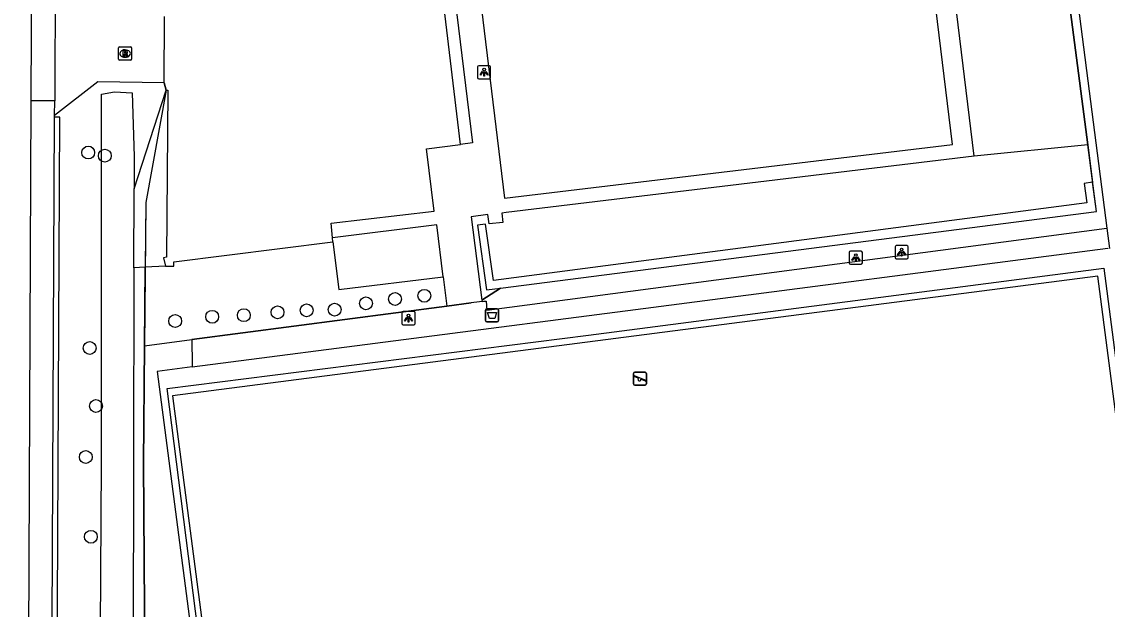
# Model space of a CAD drawing. Extents: x 162157 to 163165, y 378998 to 380775.
# Drawn here: x 162162.5 to 162245.2, y 379988.9 to 380033.7 of the extents above; entities that cross this region are included whole.
import ezdxf

# ---------------------------------------------------------------- set-up
doc = ezdxf.new("R2010")
doc.units = 0
for name, color, linetype in [('IMGEO_Afvalbak', 7, 'Continuous'), ('IMGEO_Berm_open', 7, 'Continuous'), ('IMGEO_Boom', 7, 'Continuous'), ('IMGEO_Gemengd_bos', 7, 'Continuous'), ('IMGEO_Groenvoorziening', 7, 'Continuous'), ('IMGEO_Haag', 7, 'Continuous'), ('IMGEO_Hek', 7, 'Continuous'), ('IMGEO_Lichtpunt', 7, 'Continuous'), ('IMGEO_Pand', 7, 'Continuous'), ('IMGEO_Parkeervlak_gesloten', 7, 'Continuous'), ('IMGEO_Rijbaan_lokaal_gesloten', 7, 'Continuous'), ('IMGEO_Rijbaan_lokaal_open', 7, 'Continuous'), ('IMGEO_Rioolput', 7, 'Continuous'), ('IMGEO_Speelvoorziening', 7, 'Continuous'), ('IMGEO_Voetpad_open', 7, 'Continuous'), ('IMGEO_Waterloop', 7, 'Continuous')]:
    doc.layers.add(name, color=color, linetype=linetype)

msp = doc.modelspace()

# ---------------------------------------------------------------- linework, layer by layer
at = {"layer": 'IMGEO_Afvalbak'}
for p, q in [((162197.787, 380010.882), (162197.787, 380011.682)), ((162197.787, 380011.682), (162197.787, 380010.882)), ((162197.887, 380011.782), (162198.677, 380011.782)), ((162198.677, 380011.782), (162197.887, 380011.782)), ((162198.777, 380011.682), (162198.777, 380010.882)), ((162198.777, 380010.882), (162198.777, 380011.682)), ((162198.677, 380010.782), (162197.887, 380010.782)), ((162197.887, 380010.782), (162198.677, 380010.782))]:
    msp.add_line(p, q, dxfattribs=at)
msp.add_lwpolyline([(162197.93, 380011.496), (162198.634, 380011.496), (162198.485, 380011.026), (162198.079, 380011.026), (162197.93, 380011.496)], dxfattribs=at)
for centre, start, end in [((162197.887, 380011.682), 90, 180), ((162197.887, 380011.682), 90, 180), ((162198.677, 380011.682), 0, 90), ((162198.677, 380011.682), 360, 90), ((162197.887, 380010.882), 180, 270), ((162197.887, 380010.882), 180, 270), ((162198.677, 380010.882), 270, 0), ((162198.677, 380010.882), 270, 0)]:
    msp.add_arc(centre, 0.1, start, end, dxfattribs=at)
at = {"layer": 'IMGEO_Berm_open'}
msp.add_lwpolyline([(162164.255, 379877.708), (162164.654, 379877.706), (162165.352, 380026.39), (162164.96, 380026.391)], dxfattribs=at)
at = {"layer": 'IMGEO_Boom'}
for centre in [(162167.519, 380023.687), (162168.784, 380023.445), (162188.681, 380012.188), (162190.894, 380012.517), (162193.131, 380012.769), (162181.944, 380011.51), (162184.155, 380011.66), (162186.288, 380011.71), (162174.141, 380010.844), (162176.964, 380011.165), (162179.377, 380011.287), (162167.635, 380008.781), (162168.109, 380004.36), (162167.331, 380000.475), (162167.721, 379994.394)]:
    msp.add_circle(centre, 0.489, dxfattribs=at)
at = {"layer": 'IMGEO_Gemengd_bos'}
for points in [[(162227.321, 380135.536), (162227.515, 380134.044), (162229.358, 380134.284), (162243.661, 380024.268)], [(162243.661, 380024.268), (162235.016, 380023.417)]]:
    msp.add_lwpolyline(points, dxfattribs=at)
at = {"layer": 'IMGEO_Groenvoorziening'}
for points in [[(162171.01, 380020.918), (162173.455, 380028.431)], [(162173.455, 380028.431), (162171.902, 380019.877), (162171.86, 380014.943)], [(162243.661, 380024.268), (162244.031, 380021.42)], [(162197.532, 380012.327), (162197.662, 380012.344), (162197.836, 380012.367), (162197.885, 380011.673), (162245.114, 380017.929)], [(162171.86, 380014.943), (162170.998, 380014.904)], [(162171.808, 380008.955), (162171.86, 380014.943)], [(162173.418, 380015.013), (162171.86, 380014.943)], [(162198.937, 380013.358), (162197.518, 380012.428)], [(162194.843, 380011.975), (162175.401, 380009.426)], [(162171.808, 380008.955), (162175.401, 380009.426)], [(162175.401, 380009.426), (162175.442, 380007.541), (162175.446, 380007.35)], [(162171.372, 379872.803), (162171.462, 379881.893), (162171.583, 379944.317), (162171.828, 379985.206), (162171.731, 380000), (162171.808, 380008.955)]]:
    msp.add_lwpolyline(points, dxfattribs=at)
at = {"layer": 'IMGEO_Haag'}
for points in [[(162244.031, 380021.42), (162243.399, 380021.339), (162243.601, 380019.852), (162198.385, 380013.944), (162197.781, 380018.239), (162197.184, 380018.162), (162197.868, 380013.221), (162198.937, 380013.358)], [(162198.937, 380013.358), (162244.322, 380019.185), (162244.031, 380021.42)]]:
    msp.add_lwpolyline(points, dxfattribs=at)
at = {"layer": 'IMGEO_Hek'}
for points in [[(162243.661, 380024.268), (162229.358, 380134.284), (162227.515, 380134.044), (162227.321, 380135.536)], [(162173.455, 380028.431), (162171.902, 380019.877), (162171.808, 380008.955)], [(162173.295, 380028.997), (162173.455, 380028.431)], [(162198.937, 380013.358), (162244.322, 380019.185), (162243.661, 380024.268)], [(162173.533, 380005.695), (162205.626, 380009.771), (162244.888, 380014.872), (162258.844, 379907.693), (162184.422, 379897.986)], [(162197.518, 380012.428), (162198.937, 380013.358)], [(162175.401, 380009.426), (162194.843, 380011.975)], [(162194.843, 380011.975), (162196.698, 380012.218)], [(162171.808, 380008.955), (162175.401, 380009.426)], [(162171.808, 380008.955), (162171.731, 380000), (162171.828, 379985.206), (162171.583, 379944.317), (162171.462, 379881.893), (162171.013, 379836.469), (162171.864, 379834.863)], [(162184.422, 379897.986), (162181.637, 379918.928), (162184.585, 379919.35), (162180.193, 379953.386), (162173.533, 380005.695)]]:
    msp.add_lwpolyline(points, dxfattribs=at)
at = {"layer": 'IMGEO_Lichtpunt'}
for p, q in [((162197.181, 380030.214), (162197.181, 380029.407)), ((162197.181, 380030.214), (162197.181, 380029.407)), ((162198.083, 380030.309), (162197.275, 380030.309)), ((162198.083, 380030.309), (162197.275, 380030.309)), ((162198.177, 380029.407), (162198.177, 380030.214)), ((162198.177, 380029.407), (162198.177, 380030.214)), ((162197.275, 380029.313), (162198.083, 380029.313)), ((162197.275, 380029.313), (162198.083, 380029.313)), ((162225.499, 380016.077), (162225.499, 380015.27)), ((162225.499, 380016.077), (162225.499, 380015.27)), ((162226.401, 380016.172), (162225.593, 380016.172)), ((162226.401, 380016.172), (162225.593, 380016.172)), ((162226.495, 380015.27), (162226.495, 380016.077)), ((162226.495, 380015.27), (162226.495, 380016.077)), ((162228.99, 380016.495), (162228.99, 380015.688)), ((162228.99, 380016.495), (162228.99, 380015.688)), ((162229.892, 380016.59), (162229.084, 380016.59)), ((162229.892, 380016.59), (162229.084, 380016.59)), ((162229.986, 380015.688), (162229.986, 380016.495)), ((162229.986, 380015.688), (162229.986, 380016.495)), ((162225.593, 380015.176), (162226.401, 380015.176)), ((162225.593, 380015.176), (162226.401, 380015.176)), ((162229.084, 380015.594), (162229.892, 380015.594)), ((162229.084, 380015.594), (162229.892, 380015.594)), ((162191.42, 380011.466), (162191.42, 380010.659)), ((162191.42, 380011.466), (162191.42, 380010.659)), ((162192.322, 380011.561), (162191.514, 380011.561)), ((162192.322, 380011.561), (162191.514, 380011.561)), ((162192.416, 380010.659), (162192.416, 380011.466)), ((162192.416, 380010.659), (162192.416, 380011.466)), ((162191.514, 380010.565), (162192.322, 380010.565)), ((162191.514, 380010.565), (162192.322, 380010.565))]:
    msp.add_line(p, q, dxfattribs=at)
for points in [[(162197.555, 380029.878), (162197.594, 380029.85), (162197.406, 380029.588), (162197.368, 380029.615), (162197.555, 380029.878)], [(162197.657, 380029.83), (162197.704, 380029.83), (162197.704, 380029.508), (162197.657, 380029.508), (162197.657, 380029.83)], [(162197.767, 380029.85), (162197.805, 380029.877), (162197.992, 380029.615), (162197.953, 380029.587), (162197.767, 380029.85)], [(162229.364, 380016.159), (162229.403, 380016.131), (162229.215, 380015.869), (162229.177, 380015.896), (162229.364, 380016.159)], [(162229.466, 380016.111), (162229.513, 380016.111), (162229.513, 380015.789), (162229.466, 380015.789), (162229.466, 380016.111)], [(162229.576, 380016.131), (162229.614, 380016.158), (162229.801, 380015.896), (162229.762, 380015.868), (162229.576, 380016.131)], [(162225.873, 380015.741), (162225.912, 380015.713), (162225.724, 380015.451), (162225.686, 380015.478), (162225.873, 380015.741)], [(162225.975, 380015.693), (162226.022, 380015.693), (162226.022, 380015.371), (162225.975, 380015.371), (162225.975, 380015.693)], [(162226.085, 380015.713), (162226.123, 380015.74), (162226.31, 380015.478), (162226.271, 380015.45), (162226.085, 380015.713)], [(162191.794, 380011.13), (162191.833, 380011.102), (162191.645, 380010.84), (162191.607, 380010.867), (162191.794, 380011.13)], [(162191.896, 380011.082), (162191.943, 380011.082), (162191.943, 380010.76), (162191.896, 380010.76), (162191.896, 380011.082)], [(162192.006, 380011.102), (162192.044, 380011.129), (162192.231, 380010.867), (162192.192, 380010.839), (162192.006, 380011.102)]]:
    msp.add_lwpolyline(points, dxfattribs=at)
for centre in [(162197.68, 380030.012), (162225.998, 380015.875), (162229.489, 380016.293), (162191.919, 380011.264)]:
    msp.add_circle(centre, 0.0994, dxfattribs=at)
for centre, start, end in [((162197.275, 380030.214), 90, 180), ((162197.275, 380030.214), 90, 180), ((162198.083, 380030.214), 0, 90), ((162198.083, 380030.214), 0, 90), ((162197.275, 380029.407), 180, 270), ((162197.275, 380029.407), 180, 270), ((162198.083, 380029.407), 270, 0), ((162198.083, 380029.407), 270, 360), ((162225.593, 380016.077), 90, 180), ((162225.593, 380016.077), 90, 180), ((162226.401, 380016.077), 0, 90), ((162226.401, 380016.077), 0, 90), ((162229.084, 380016.495), 90, 180), ((162229.084, 380016.495), 90, 180), ((162229.892, 380016.495), 0, 90), ((162229.892, 380016.495), 0, 90), ((162225.593, 380015.27), 180, 270), ((162225.593, 380015.27), 180, 270), ((162226.401, 380015.27), 270, 0), ((162226.401, 380015.27), 270, 360), ((162229.084, 380015.688), 180, 270), ((162229.084, 380015.688), 180, 270), ((162229.892, 380015.688), 270, 0), ((162229.892, 380015.688), 270, 360), ((162191.514, 380011.466), 90, 180), ((162191.514, 380011.466), 90, 180), ((162192.322, 380011.466), 0, 90), ((162192.322, 380011.466), 0, 90), ((162191.514, 380010.659), 180, 270), ((162191.514, 380010.659), 180, 270), ((162192.322, 380010.659), 270, 0), ((162192.322, 380010.659), 270, 360)]:
    msp.add_arc(centre, 0.0946, start, end, dxfattribs=at)
at = {"layer": 'IMGEO_Pand'}
for points in [[(162194.569, 380014.206), (162194.08, 380018.188), (162186.126, 380017.197)], [(162186.163, 380016.889), (162186.126, 380017.197)], [(162186.163, 380016.889), (162186.599, 380013.238), (162194.569, 380014.206)]]:
    msp.add_lwpolyline(points, dxfattribs=at)
at = {"layer": 'IMGEO_Parkeervlak_gesloten'}
for points in [[(162195.887, 380024.305), (162192.047, 380056.41)], [(162173.455, 380028.431), (162173.572, 380028.43), (162173.476, 380015.701), (162173.259, 380015.657), (162173.418, 380015.013)], [(162173.455, 380028.431), (162173.295, 380028.997)], [(162173.418, 380015.013), (162174.046, 380015.035), (162174.044, 380015.347), (162186.163, 380016.889)]]:
    msp.add_lwpolyline(points, dxfattribs=at)
at = {"layer": 'IMGEO_Rijbaan_lokaal_gesloten'}
for points in [[(162163.185, 380027.629), (162163.305, 380054.64), (162163.727, 380125.983)], [(162164.999, 380037.164), (162164.965, 380027.627)], [(162162.462, 379831.9), (162162.452, 379863.521), (162163.185, 380027.629)], [(162164.965, 380027.627), (162163.185, 380027.629)], [(162164.961, 380026.513), (162164.965, 380027.627)], [(162164.255, 379877.708), (162164.96, 380026.391)], [(162164.96, 380026.391), (162164.961, 380026.513)]]:
    msp.add_lwpolyline(points, dxfattribs=at)
at = {"layer": 'IMGEO_Rijbaan_lokaal_open'}
for points in [[(162173.295, 380028.997), (162173.34, 380034.054)], [(162173.295, 380028.997), (162168.254, 380029.074), (162164.961, 380026.513)]]:
    msp.add_lwpolyline(points, dxfattribs=at)
at = {"layer": 'IMGEO_Rioolput'}
for p, q in [((162169.902, 380031.734), (162170.754, 380031.734)), ((162169.827, 380030.808), (162169.827, 380031.66)), ((162170.338, 380030.954), (162170.313, 380030.954)), ((162170.315, 380031.514), (162170.34, 380031.514)), ((162170.828, 380031.66), (162170.828, 380030.808)), ((162170.754, 380030.734), (162169.902, 380030.734))]:
    msp.add_line(p, q, dxfattribs=at)
for points in [[(162169.902, 380031.734), (162170.754, 380031.734)], [(162169.827, 380030.808), (162169.827, 380031.66)], [(162170.416, 380031.432), (162170.164, 380031.434), (162170.164, 380031.034)], [(162170.164, 380031.034), (162170.288, 380031.034), (162170.288, 380031.196), (162170.299, 380031.196)], [(162170.342, 380031.353), (162170.288, 380031.353), (162170.288, 380031.272)], [(162170.288, 380031.272), (162170.34, 380031.272)], [(162170.346, 380031.167), (162170.417, 380031.034), (162170.557, 380031.034), (162170.492, 380031.16)], [(162170.828, 380031.66), (162170.828, 380030.808)], [(162170.754, 380030.734), (162169.902, 380030.734)]]:
    msp.add_lwpolyline(points, dxfattribs=at)
for centre, radius, start, end in [((162169.904, 380031.658), 0.0765, 91.55205, 178.44795), ((162169.904, 380031.658), 0.0765, 91.55205, 178.44795), ((162170.752, 380031.658), 0.0765, 1.55205, 88.44795), ((162170.752, 380031.658), 0.0765, 1.55205, 88.44795), ((162170.298, 380031.143), 0.0533, 26.02933, 88.69889), ((162170.324, 380031.461), 0.19, 274.7715, 282.96867), ((162170.348, 380031.257), 0.0964, 77.00612, 93.18647), ((162170.362, 380031.314), 0.0378, 276.66336, 79.67722), ((162170.415, 380031.322), 0.109, 350.36119, 89.41601), ((162170.413, 380031.322), 0.112, 277.58423, 350.98172), ((162170.397, 380031.107), 0.108, 29.51342, 73.79051), ((162169.904, 380030.81), 0.0765, 181.55205, 268.44795), ((162169.904, 380030.81), 0.0765, 181.55205, 268.44795), ((162170.752, 380030.81), 0.0765, 271.55205, 358.44795), ((162170.752, 380030.81), 0.0765, 271.55205, 358.44795)]:
    msp.add_arc(centre, radius, start, end, dxfattribs=at)
for centre, major_axis, ratio, start_param, end_param in [((162170.314, 380031.234), (-0.387, 0.002), 0.722429, 4.712389, 7.853982), ((162170.339, 380031.234), (-0.39, 0.002), 0.717154, 1.570796, 4.712389)]:
    msp.add_ellipse(centre, major_axis=major_axis, ratio=ratio, start_param=start_param, end_param=end_param, dxfattribs=at)
at = {"layer": 'IMGEO_Speelvoorziening'}
for p, q in [((162209.15, 380006.955), (162209.94, 380006.955)), ((162209.94, 380006.955), (162209.15, 380006.955)), ((162209.05, 380006.055), (162209.05, 380006.855)), ((162209.05, 380006.855), (162209.05, 380006.055)), ((162209.433, 380006.483), (162209.094, 380006.62)), ((162209.119, 380006.68), (162209.995, 380006.327)), ((162209.971, 380006.267), (162209.631, 380006.404)), ((162210.04, 380006.855), (162210.04, 380006.055)), ((162210.04, 380006.055), (162210.04, 380006.855)), ((162209.94, 380005.955), (162209.15, 380005.955)), ((162209.15, 380005.955), (162209.94, 380005.955))]:
    msp.add_line(p, q, dxfattribs=at)
for centre, radius, start, end in [((162209.15, 380006.855), 0.1, 90, 180), ((162209.15, 380006.855), 0.1, 90, 180), ((162209.94, 380006.855), 0.1, 0, 90), ((162209.94, 380006.855), 0.1, 360, 90), ((162209.15, 380006.055), 0.1, 180, 270), ((162209.15, 380006.055), 0.1, 180, 270), ((162209.107, 380006.65), 0.0327, 68.07798, 248.07798), ((162209.512, 380006.393), 0.12, 130.99278, 5.16318), ((162209.94, 380006.055), 0.1, 270, 0), ((162209.94, 380006.055), 0.1, 270, 0), ((162209.983, 380006.297), 0.0327, 248.07798, 68.07798)]:
    msp.add_arc(centre, radius, start, end, dxfattribs=at)
at = {"layer": 'IMGEO_Voetpad_open'}
for points in [[(162229.305, 380140.349), (162229.889, 380135.841), (162235.231, 380094.617), (162245.114, 380017.929)], [(162235.016, 380023.417), (162221.449, 380134.839)], [(162194.822, 380056.632), (162199.226, 380020.209), (162233.359, 380024.296), (162228.937, 380060.599)], [(162192.047, 380056.41), (162192.874, 380056.505), (162196.797, 380024.421), (162195.887, 380024.305)], [(162186.126, 380017.197), (162186.027, 380018.304), (162193.872, 380019.23), (162193.3, 380023.977), (162195.887, 380024.305)], [(162235.016, 380023.417), (162199.359, 380019.111), (162199.023, 380019.07), (162199.096, 380018.348), (162198.076, 380018.245), (162197.974, 380018.963), (162196.683, 380018.787), (162197.518, 380012.428)], [(162245.114, 380017.929), (162245.315, 380016.372)], [(162175.446, 380007.35), (162209.213, 380011.716), (162245.191, 380016.407), (162245.197, 380016.361)], [(162244.437, 380014.271), (162173.941, 380005.129), (162180.769, 379952.906), (162187.814, 379899.013), (162258.256, 379908.139), (162244.437, 380014.271)], [(162194.569, 380014.206), (162194.843, 380011.975)], [(162197.532, 380012.327), (162197.321, 380012.299), (162196.698, 380012.218), (162194.843, 380011.975)], [(162197.518, 380012.428), (162197.532, 380012.327)], [(162175.446, 380007.35), (162172.777, 380007.005), (162175.938, 379982.668), (162176.125, 379981.235)]]:
    msp.add_lwpolyline(points, dxfattribs=at)
at = {"layer": 'IMGEO_Waterloop'}
for points in [[(162167.928, 379875.961), (162168.117, 379932.373), (162168.519, 380000), (162168.54, 380028.129), (162169.518, 380028.317), (162170.878, 380028.227), (162171.015, 380023.389), (162171.01, 380020.918)], [(162170.998, 380014.904), (162171.01, 380020.918)], [(162170.998, 380014.904), (162170.969, 380000), (162170.755, 379890.744), (162170.647, 379876.981), (162170.64, 379876.213)]]:
    msp.add_lwpolyline(points, dxfattribs=at)

doc.saveas('drawing.dxf')
